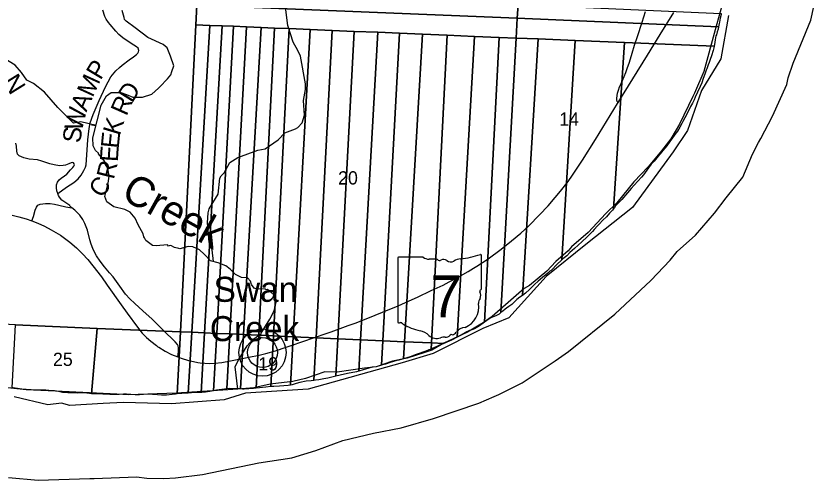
# Model space of a CAD drawing. Extents: x 1878108 to 2183446, y 146837 to 508383.
# Drawn here: x 2049515 to 2062824, y 214326 to 222055 of the extents above; entities that cross this region are included whole.
import ezdxf

# ---------------------------------------------------------------- set-up
doc = ezdxf.new("R2010")
doc.units = 0
for name, color, linetype in [('GM_X_County', 7, 'Continuous'), ('GM_X_County_Road', 7, 'Continuous'), ('GM_X_County_Road_Text', 7, 'Continuous'), ('GM_X_Major_River', 7, 'Continuous'), ('GM_X_Minor_River', 7, 'Continuous'), ('GM_X_Minor_River_Text', 7, 'Continuous'), ('GM_X_Section', 7, 'Continuous'), ('GM_X_Section_Text', 7, 'Continuous'), ('GM_X_State_Location', 7, 'Continuous'), ('GM_X_State_Route', 7, 'Continuous'), ('GM_X_State_Shield', 7, 'Continuous'), ('GM_X_Township', 7, 'Continuous'), ('GM_X_Unincorporated', 7, 'Continuous'), ('GM_X_Unincorporated_Location', 7, 'Continuous'), ('GM_X_Unincorporated_Text', 7, 'Continuous')]:
    doc.layers.add(name, color=color, linetype=linetype)

msp = doc.modelspace()

# ---------------------------------------------------------------- linework, layer by layer
at = {"layer": 'GM_X_County'}
msp.add_lwpolyline([(2061367, 222065), (2061239, 221341), (2060919, 220815), (2060686, 220150), (2060447, 219794), (2059771, 218865), (2058993, 218247), (2058333, 217716), (2057716, 217027), (2057279, 216851), (2056453, 216436), (2055938, 216279), (2054378, 215839), (2053335, 215773), (2052977, 215663), (2052104, 215593), (2051301, 215619), (2050968, 215601), (2050411, 215565), (2050273, 215608), (2050044, 215579), (2049486, 215712)], dxfattribs=at)
at = {"layer": 'GM_X_County_Road'}
for points in [[(2050211, 219099), (2050355, 219205), (2050476, 219283), (2050550, 219345), (2050600, 219405), (2050646, 219483), (2050672, 219538), (2050681, 219578), (2050697, 219823), (2050711, 219991), (2050733, 220183), (2050748, 220273), (2050797, 220412), (2050900, 220649), (2051003, 220874), (2051095, 221042), (2051175, 221143), (2051237, 221197), (2051284, 221238), (2051397, 221326), (2051469, 221377), (2051521, 221414), (2051540, 221437), (2051552, 221456), (2051558, 221481), (2051548, 221517), (2051522, 221540), (2051473, 221571), (2051365, 221641), (2051294, 221693), (2051227, 221747), (2051174, 221803), (2051081, 221913), (2051053, 221949), (2051016, 222001), (2050993, 222048), (2050961, 222152)], [(2059535, 220613), (2059515, 220633), (2059510, 220657), (2059511, 220686), (2059524, 220767), (2059538, 220820), (2059557, 220876), (2059583, 220931), (2059605, 220981), (2059634, 221049), (2059662, 221116), (2059681, 221181), (2059719, 221287), (2059766, 221434), (2059805, 221570), (2059854, 221714), (2059931, 221950), (2059989, 222129)], [(2050211, 219099), (2050195, 219144), (2050189, 219190), (2050190, 219241), (2050203, 219286), (2050231, 219325), (2050264, 219353), (2050324, 219391), (2050360, 219422), (2050423, 219494), (2050463, 219531), (2050479, 219551), (2050487, 219575), (2050484, 219594), (2050473, 219609), (2050460, 219617), (2050435, 219610), (2050395, 219591), (2050340, 219572), (2050301, 219563), (2050239, 219560), (2050151, 219577), (2050080, 219595), (2049945, 219639), (2049874, 219658), (2049736, 219671), (2049647, 219693), (2049570, 219725), (2049540, 219751), (2049527, 219805), (2049521, 219884), (2049510, 219939)], [(2050412, 218893), (2050410, 218896), (2050346, 218941), (2050278, 218988), (2050239, 219038), (2050224, 219064), (2050211, 219099)], [(2049779, 218641), (2049805, 218715), (2049833, 218820), (2049854, 218871), (2049877, 218904), (2049915, 218921), (2050004, 218931), (2050083, 218934), (2050154, 218923), (2050227, 218906), (2050345, 218876), (2050445, 218857)], [(2052205, 216376), (2052216, 216459), (2052218, 216526), (2052215, 216559), (2052200, 216585), (2052162, 216629), (2051964, 216822), (2051780, 217006), (2051625, 217145), (2051490, 217267), (2051408, 217342), (2051339, 217419), (2051241, 217553), (2051129, 217709), (2051073, 217775), (2050990, 217876), (2050914, 217973), (2050853, 218061), (2050821, 218121), (2050792, 218183), (2050767, 218256), (2050746, 218325), (2050705, 218487), (2050663, 218601), (2050626, 218667), (2050576, 218736), (2050492, 218819), (2050445, 218857), (2050412, 218893)]]:
    msp.add_lwpolyline(points, dxfattribs=at)
at = {"layer": 'GM_X_Major_River'}
msp.add_line((2053206, 215839), (2053042, 215831), dxfattribs=at)
for points in [[(2061369, 222627), (2061148, 221822), (2060960, 221128), (2060805, 220769), (2060777, 220715), (2060551, 220254), (2060409, 220011), (2060251, 219809), (2060034, 219542), (2059796, 219291), (2059512, 218942), (2059326, 218764), (2059032, 218451), (2058754, 218212), (2058702, 218146), (2058497, 217965), (2058345, 217806), (2058055, 217568), (2057971, 217515), (2057435, 217052), (2057289, 216945), (2057223, 216903), (2057027, 216791), (2056635, 216608), (2056435, 216491), (2056317, 216451), (2056025, 216356), (2055781, 216304), (2055505, 216211), (2055311, 216189), (2054857, 216124), (2054651, 216130), (2054332, 216015), (2054122, 215965), (2054072, 215961), (2053742, 215922), (2053472, 215860), (2053206, 215839)], [(2049389, 214368), (2049884, 214326), (2050744, 214349), (2050816, 214354), (2051519, 214377), (2051693, 214359), (2051975, 214351), (2052169, 214363), (2052619, 214420), (2053554, 214612), (2054104, 214693), (2054502, 214817), (2054952, 214984), (2055462, 215107), (2055922, 215198), (2056462, 215353), (2057213, 215609), (2057469, 215717), (2057545, 215750), (2057937, 215943), (2058486, 216312), (2058706, 216469), (2059478, 217089), (2060078, 217647), (2060396, 217990), (2060513, 218130), (2060817, 218407), (2061137, 218769), (2061331, 219025), (2061605, 219368), (2061768, 219755), (2061868, 219948), (2061906, 220016), (2062102, 220387), (2062337, 220912), (2062361, 221026), (2062445, 221269), (2062738, 221986), (2062824, 222395)], [(2053042, 215831), (2052185, 215772), (2051385, 215745), (2051193, 215754), (2050174, 215805), (2049682, 215826), (2049219, 215880)]]:
    msp.add_lwpolyline(points, dxfattribs=at)
at = {"layer": 'GM_X_Minor_River'}
for points in [[(2053368, 217691), (2053266, 217700), (2053166, 217750), (2053080, 217840), (2053004, 217892), (2052880, 217946), (2052749, 217977), (2052661, 218072), (2052645, 218088), (2052567, 218162), (2052457, 218212), (2052377, 218215), (2052238, 218175), (2052224, 218185), (2052154, 218197), (2052092, 218235), (2052064, 218227), (2052050, 218223), (2052038, 218243), (2051848, 218228), (2051788, 218230), (2051673, 218316), (2051655, 218360), (2051641, 218376), (2051633, 218424), (2051547, 218579), (2051497, 218687), (2051417, 218785), (2051323, 218833), (2051145, 218877), (2051025, 218957), (2050995, 219051), (2051051, 219272), (2051063, 219386), (2051045, 219521), (2050999, 219591), (2050993, 219633), (2050889, 219759), (2050885, 219771), (2050837, 219815), (2050799, 219893), (2050793, 220024), (2050868, 220307), (2050930, 220572), (2051022, 220727), (2051098, 220779), (2051257, 220781), (2051355, 220749), (2051459, 220702), (2051619, 220704), (2051774, 220754), (2051888, 220851), (2051910, 220873), (2052037, 221008), (2052089, 221076), (2052109, 221132), (2052141, 221225), (2052083, 221383), (2052031, 221524), (2051961, 221580), (2051707, 221695), (2051498, 221855), (2051346, 221971), (2051318, 221999), (2051314, 222030), (2051282, 222148)], [(2052801, 217965), (2052779, 218160), (2052727, 218288), (2052703, 218608), (2052710, 218774), (2052728, 218842), (2052879, 219085), (2052905, 219355), (2052928, 219393), (2052977, 219441), (2053073, 219616), (2053207, 219698), (2053538, 219818), (2053662, 219844), (2053878, 219992), (2053990, 220110), (2054163, 220177), (2054202, 220196), (2054278, 220276), (2054314, 220403), (2054297, 220650), (2054333, 220833), (2054334, 220927), (2054248, 221385), (2054201, 221481), (2054127, 221620), (2054038, 221897), (2054001, 222203)], [(2050771, 220243), (2050848, 220232), (2050595, 220291), (2050474, 220269), (2050211, 220528), (2049987, 220788), (2049804, 220928), (2049694, 220988), (2049608, 221115), (2049504, 221236), (2049329, 221340), (2049148, 221502)], [(2053593, 216770), (2053738, 217007), (2053811, 217143), (2053847, 217308), (2053823, 217392), (2053737, 217472), (2053695, 217498), (2053677, 217492), (2053659, 217506), (2053512, 217510), (2053478, 217522), (2053432, 217584), (2053416, 217636), (2053368, 217691)], [(2053206, 215839), (2053161, 216213), (2053213, 216317), (2053361, 216560), (2053452, 216663), (2053592, 216767)]]:
    msp.add_lwpolyline(points, dxfattribs=at)
at = {"layer": 'GM_X_Section'}
for points in [[(2047690, 222440), (2048301, 222416), (2048929, 222390), (2049522, 222363), (2050128, 222334), (2050698, 222313), (2051296, 222289), (2051925, 222262), (2052522, 222233), (2052508, 221909), (2052254, 216795), (2050863, 216849), (2049508, 216912), (2047999, 216989), (2046736, 217044), (2047110, 222473)], [(2052534, 222484), (2057867, 222245), (2057854, 222016), (2052522, 222233)], [(2057854, 222016), (2057836, 221687), (2057552, 221699), (2057144, 221716), (2056686, 221735), (2056280, 221752), (2055893, 221768), (2055534, 221783), (2055142, 221799), (2054776, 221814), (2054410, 221830), (2054058, 221844), (2053815, 221854), (2053593, 221864), (2053352, 221874), (2053136, 221883), (2052946, 221891), (2052742, 221899), (2052508, 221909), (2052522, 222233)], [(2057867, 222245), (2061247, 222094), (2061244, 222078), (2061232, 222018), (2061218, 221952), (2061213, 221929), (2061202, 221874), (2057854, 222016)], [(2061202, 221874), (2061194, 221838), (2061181, 221790), (2061167, 221740), (2061159, 221722), (2061147, 221656), (2061133, 221582), (2061128, 221550), (2059640, 221612), (2058817, 221646), (2058201, 221672), (2057836, 221687), (2057854, 222016)], [(2052508, 221909), (2052742, 221899), (2052442, 216787), (2052254, 216795)], [(2052742, 221899), (2052946, 221891), (2052651, 216778), (2052442, 216787)], [(2052946, 221891), (2053136, 221883), (2052855, 216769), (2052651, 216778)], [(2053136, 221883), (2053352, 221874), (2053072, 216759), (2052855, 216769)], [(2053352, 221874), (2053593, 221864), (2053302, 216749), (2053072, 216759)], [(2053593, 221864), (2053815, 221854), (2053556, 216737), (2053302, 216749)], [(2053815, 221854), (2054058, 221844), (2053798, 216727), (2053556, 216737)], [(2054058, 221844), (2054410, 221830), (2054126, 216712), (2053798, 216727)], [(2054410, 221830), (2054776, 221814), (2054506, 216695), (2054126, 216712)], [(2054776, 221814), (2055142, 221799), (2054868, 216679), (2054506, 216695)], [(2055142, 221799), (2055534, 221783), (2055249, 216662), (2054868, 216679)], [(2055534, 221783), (2055893, 221768), (2055616, 216646), (2055249, 216662)], [(2055893, 221768), (2056280, 221752), (2055980, 216629), (2055616, 216646)], [(2056280, 221752), (2056686, 221735), (2056428, 216609), (2055980, 216629)], [(2056686, 221735), (2057144, 221716), (2056853, 216706), (2056759, 216657), (2056631, 216600), (2056428, 216609)], [(2057144, 221716), (2057552, 221699), (2057309, 216956), (2057227, 216896), (2057143, 216846), (2057097, 216828), (2057057, 216814), (2057013, 216794), (2056919, 216741), (2056853, 216706)], [(2057552, 221699), (2057836, 221687), (2057582, 217115), (2057552, 217090), (2057518, 217072), (2057498, 217061), (2057444, 217037), (2057412, 217025), (2057384, 217009), (2057309, 216956)], [(2057836, 221687), (2058201, 221672), (2057940, 217400), (2057897, 217371), (2057849, 217331), (2057763, 217252), (2057712, 217218), (2057676, 217190), (2057652, 217172), (2057612, 217140), (2057582, 217115)], [(2058201, 221672), (2058817, 221646), (2058595, 217991), (2058509, 217911), (2058436, 217831), (2058416, 217817), (2058398, 217803), (2058362, 217773), (2058276, 217698), (2058202, 217636), (2058142, 217584), (2058057, 217502), (2057989, 217439), (2057940, 217400)], [(2058817, 221646), (2059640, 221612), (2059455, 218843), (2059438, 218823), (2059391, 218769), (2059339, 218712), (2059279, 218652), (2059217, 218590), (2059189, 218562), (2059134, 218496), (2059104, 218468), (2059018, 218375), (2058928, 218293), (2058809, 218182), (2058731, 218114), (2058677, 218062), (2058613, 218008), (2058595, 217991)], [(2059640, 221612), (2061128, 221550), (2061122, 221526), (2061112, 221480), (2061086, 221391), (2061066, 221331), (2061046, 221279), (2061031, 221241), (2061009, 221175), (2060999, 221151), (2060977, 221085), (2060949, 221013), (2060924, 220941), (2060896, 220881), (2060852, 220784), (2060812, 220702), (2060795, 220656), (2060767, 220604), (2060737, 220550), (2060703, 220476), (2060643, 220360), (2060608, 220299), (2060592, 220267), (2060560, 220201), (2060520, 220137), (2060478, 220081), (2060427, 220011), (2060391, 219965), (2060341, 219890), (2060277, 219812), (2060259, 219792), (2060225, 219752), (2060198, 219718), (2060132, 219638), (2060100, 219603), (2060084, 219585), (2060010, 219489), (2059953, 219411), (2059921, 219369), (2059859, 219302), (2059797, 219238), (2059747, 219182), (2059594, 218999), (2059530, 218933), (2059488, 218891), (2059470, 218861), (2059455, 218843)], [(2049508, 216912), (2050863, 216849), (2050771, 215764), (2050738, 215767), (2050642, 215777), (2050534, 215775), (2050440, 215776), (2050380, 215778), (2050340, 215784), (2050288, 215786), (2050224, 215798), (2050156, 215809), (2050112, 215813), (2050064, 215817), (2050012, 215821), (2049908, 215821), (2049830, 215822), (2049770, 215830), (2049682, 215834), (2049610, 215840), (2049572, 215847), (2049538, 215851), (2049466, 215859), (2049449, 215861)], [(2050863, 216849), (2052254, 216795), (2052198, 215761), (2052168, 215757), (2052115, 215748), (2052017, 215742), (2051937, 215742), (2051871, 215745), (2051847, 215749), (2051787, 215751), (2051709, 215755), (2051637, 215751), (2051571, 215746), (2051499, 215744), (2051427, 215750), (2051355, 215754), (2051301, 215755), (2051233, 215753), (2051167, 215751), (2051119, 215751), (2051075, 215753), (2051037, 215758), (2051007, 215758), (2050957, 215758), (2050905, 215764), (2050810, 215764), (2050771, 215764)], [(2052442, 216787), (2052382, 215775), (2052355, 215773), (2052273, 215767), (2052198, 215761), (2052254, 216795)], [(2052651, 216778), (2052594, 215786), (2052521, 215784), (2052437, 215777), (2052382, 215775), (2052442, 216787)], [(2052855, 216769), (2052803, 215813), (2052741, 215800), (2052665, 215788), (2052609, 215786), (2052594, 215786), (2052651, 216778)], [(2053072, 216759), (2053022, 215843), (2052937, 215833), (2052851, 215823), (2052803, 215813), (2052855, 216769)], [(2053302, 216749), (2053250, 215844), (2053061, 215848), (2053022, 215843), (2053072, 216759)], [(2053556, 216737), (2053511, 215856), (2053465, 215851), (2053313, 215838), (2053285, 215842), (2053250, 215844), (2053302, 216749)], [(2053798, 216727), (2053755, 215884), (2053669, 215872), (2053567, 215861), (2053511, 215856), (2053556, 216737)], [(2054126, 216712), (2054082, 215907), (2054043, 215899), (2053971, 215893), (2053899, 215889), (2053803, 215886), (2053755, 215884), (2053798, 216727)], [(2054506, 216695), (2054468, 215984), (2054427, 215980), (2054345, 215970), (2054239, 215950), (2054175, 215932), (2054111, 215913), (2054082, 215907), (2054126, 216712)], [(2054868, 216679), (2054834, 216056), (2054703, 216025), (2054639, 216009), (2054555, 215993), (2054499, 215987), (2054468, 215984), (2054506, 216695)], [(2055249, 216662), (2055220, 216139), (2055179, 216127), (2055029, 216103), (2054907, 216072), (2054834, 216056), (2054868, 216679)], [(2055616, 216646), (2055594, 216237), (2055578, 216233), (2055506, 216214), (2055438, 216204), (2055370, 216186), (2055292, 216159), (2055220, 216139), (2055249, 216662)], [(2055980, 216629), (2055963, 216343), (2055886, 216322), (2055852, 216317), (2055794, 216303), (2055738, 216283), (2055664, 216255), (2055594, 216237), (2055616, 216646)], [(2056428, 216609), (2056421, 216508), (2056406, 216501), (2056384, 216495), (2056332, 216475), (2056170, 216417), (2056072, 216378), (2055963, 216343), (2055980, 216629)], [(2056631, 216600), (2056589, 216586), (2056549, 216567), (2056517, 216552), (2056440, 216516), (2056421, 216508), (2056428, 216609)]]:
    msp.add_lwpolyline(points, close=True, dxfattribs=at)
at = {"layer": 'GM_X_State_Route'}
for points in [[(2054399, 216673), (2054761, 216796), (2055043, 216898), (2055159, 216941), (2055371, 217024), (2055614, 217120), (2055871, 217228), (2056055, 217311), (2056196, 217374), (2056424, 217481), (2056619, 217574), (2056723, 217627), (2056870, 217704), (2057038, 217800), (2057124, 217852), (2057184, 217890), (2057369, 218010), (2057585, 218171), (2057758, 218308), (2057912, 218439), (2058045, 218562), (2058226, 218741), (2058370, 218895), (2058484, 219029), (2058573, 219138), (2058700, 219298), (2058771, 219404), (2058941, 219652), (2059154, 219998), (2059524, 220595), (2059535, 220613), (2060020, 221403), (2060232, 221747), (2060457, 222112)], [(2049450, 218738), (2049563, 218711), (2049682, 218676), (2049779, 218641), (2049880, 218602), (2049990, 218553), (2050100, 218494), (2050253, 218403), (2050409, 218290), (2050520, 218196), (2050623, 218095), (2050708, 218001), (2050796, 217896), (2050935, 217709), (2051033, 217569), (2051266, 217244), (2051362, 217106), (2051536, 216871), (2051616, 216773), (2051686, 216702), (2051757, 216637), (2051851, 216564), (2051877, 216546)], [(2051877, 216546), (2051890, 216537), (2051998, 216471), (2052101, 216418), (2052205, 216376), (2052262, 216354), (2052384, 216317), (2052469, 216299), (2052538, 216284), (2052581, 216278), (2052655, 216272), (2052728, 216269), (2052823, 216271), (2052941, 216285), (2053085, 216313), (2053388, 216373), (2053562, 216407), (2053673, 216433), (2053831, 216478), (2054011, 216540), (2054368, 216663), (2054399, 216673)]]:
    msp.add_lwpolyline(points, dxfattribs=at)
at = {"layer": 'GM_X_State_Shield'}
for p, q in [((2055866, 218020), (2055866, 216964)), ((2056288, 218038), (2055880, 218038)), ((2057258, 217512), (2057258, 218065)), ((2057258, 217512), (2057258, 217512))]:
    msp.add_line(p, q, dxfattribs=at)
for centre, radius, start, end in [((2055882, 218022), 16.1, 98.1301, 188.1301), ((2056385, 218161), 156, 231.6195, 271.1119), ((2056437, 217445), 562, 80.4867, 94.9883), ((2056564, 218028), 45.1, 219.7921, 297.1024), ((2056630, 217906), 93.8, 54.4667, 119.1411), ((2056951, 217716), 297, 97.3462, 120.7689), ((2056762, 219479), 1476, 275.8445, 288.9065), ((2057243, 218067), 15.5, 351.8621, 97.738), ((2056751, 218073), 113, 233.8562, 294.8282), ((2057255, 217471), 24, 107.944, 210.337), ((2057242, 217510), 16.6, 289.6038, 7.7341), ((2057314, 217280), 105, 136.8065, 186.9296), ((2057102, 217401), 144, 340.033, 23.6496), ((2056845, 217210), 369, 292.3089, 8.9858), ((2055882, 216961), 16.3, 171.9584, 258.3066), ((2055885, 217069), 124, 267.339, 280.6039), ((2055910, 216903), 44.8, 29.7484, 93.2717), ((2056475, 217852), 1066, 240.4129, 257.1985), ((2056158, 216489), 334, 47.1842, 75.836), ((2057001, 216667), 202, 94.4031, 142.5768), ((2056518, 216897), 212, 230.7004, 286.2918), ((2056641, 216532), 174, 85.6951, 111.2099), ((2056656, 216818), 113, 268.777, 315.5493), ((2056758, 216716), 31.8, 65.7517, 132.6484), ((2056745, 216861), 119, 282.8732, 323.2771)]:
    msp.add_arc(centre, radius, start, end, dxfattribs=at)
at = {"layer": 'GM_X_Township'}
msp.add_lwpolyline([(2061367, 222065), (2061239, 221341), (2060919, 220815), (2060686, 220150), (2060447, 219794), (2059771, 218865), (2058993, 218247), (2058333, 217716), (2057716, 217027), (2057279, 216851), (2056453, 216436), (2055938, 216279), (2054378, 215839), (2053335, 215773), (2052977, 215663), (2052104, 215593), (2051301, 215619), (2050968, 215601), (2050411, 215565), (2050273, 215608), (2050044, 215579), (2049486, 215712)], dxfattribs=at)
at = {"layer": 'GM_X_Unincorporated'}
for radius in [393, 249]:
    msp.add_circle((2053616, 216449), radius, dxfattribs=at)
at = {"layer": 'GM_X_Unincorporated_Location'}
msp.add_line((2053616, 216449), (2053616, 216449), dxfattribs=at)

# ---------------------------------------------------------------- texts
at = {"layer": 'GM_X_County_Road_Text'}
for s, rotation, p in [('P', 58.982, (2050922, 220975)), ('N', 301.8621, (2049284, 220967)), ('M', 65.3393, (2050790, 220687)), ('D', 57.8154, (2051446, 220592)), ('A', 66.6574, (2050686, 220446)), ('R', 66.1921, (2051352, 220377)), ('W', 76.3164, (2050608, 220121)), ('K', 73.1624, (2051242, 220049)), ('S', 83.9975, (2050589, 219931)), ('E', 84.3037, (2051223, 219841)), ('E', 86.4866, (2051209, 219620)), ('R', 76.1921, (2051141, 219322)), ('C', 53.8639, (2050943, 219008))]:
    msp.add_text(s, height=300, rotation=rotation, dxfattribs=at).set_placement(p)
at = {"layer": 'GM_X_Minor_River_Text'}
msp.add_text('Creek', height=500, rotation=330.9989, dxfattribs=at).set_placement((2051241, 219026))
at = {"layer": 'GM_X_Section_Text'}
for s, p in [('14', (2058552, 220227)), ('20', (2054874, 219248)), ('25', (2050130, 216226)), ('19', (2053547, 216151))]:
    msp.add_text(s, height=221, rotation=0, dxfattribs=at).set_placement(p)
at = {"layer": 'GM_X_State_Location'}
msp.add_text('7', height=1, rotation=0, dxfattribs=at).set_placement((2056396, 217349))
for s in ['s', 'r']:
    msp.add_text(s, height=1, dxfattribs=at).set_placement((2056547, 217422))
at = {"layer": 'GM_X_State_Shield'}
msp.add_text('7', height=696, dxfattribs=at).set_placement((2056412, 217038))
at = {"layer": 'GM_X_Unincorporated_Text'}
for s, p in [('Swan', (2052801, 217294)), ('Creek', (2052740, 216639))]:
    msp.add_text(s, height=417, rotation=0, dxfattribs=at).set_placement(p)

doc.saveas('drawing.dxf')
